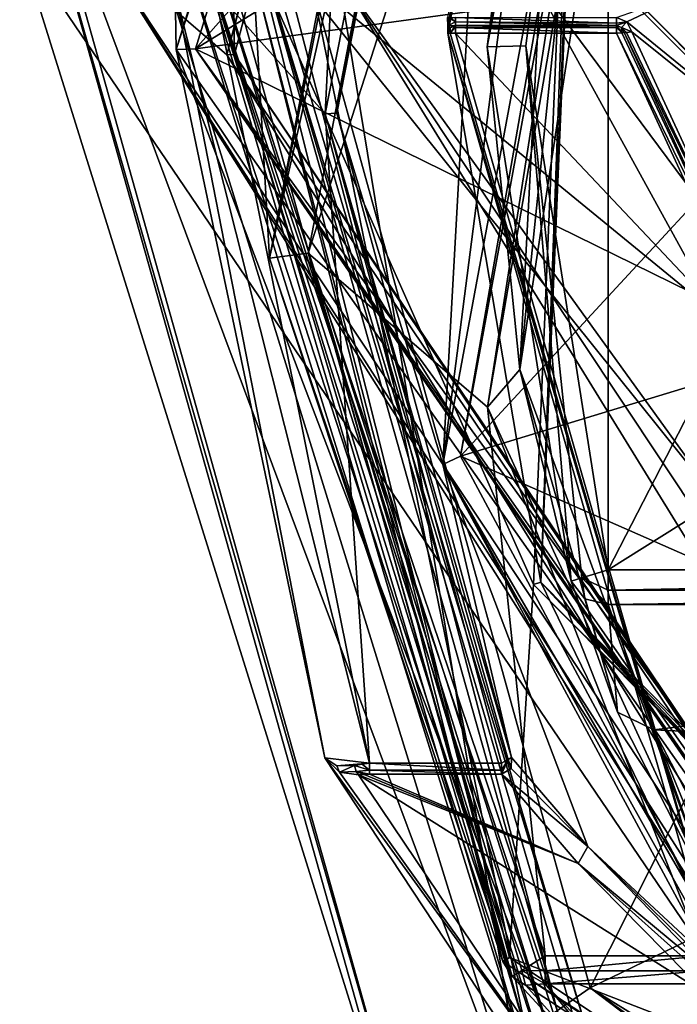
# Model space of a CAD drawing. Extents: x -250 to 250, y -968 to 894.
# Tile 556 of 656: x -164.5 to -156.04, y 782.72 to 795.37. Entities that reach past the tile are written whole.
import ezdxf

# ---------------------------------------------------------------- set-up
doc = ezdxf.new("R2010")
doc.units = 0
doc.header["$LTSCALE"] = 3.583593
for name, color, linetype in [('1888', 7, 'CONTINUOUS'), ('1889', 7, 'CONTINUOUS'), ('1891', 7, 'CONTINUOUS'), ('1892', 7, 'CONTINUOUS'), ('1894', 7, 'CONTINUOUS'), ('1909', 7, 'CONTINUOUS'), ('1910', 7, 'CONTINUOUS'), ('2764', 7, 'CONTINUOUS'), ('2769', 7, 'CONTINUOUS'), ('2771', 7, 'CONTINUOUS'), ('2773', 7, 'CONTINUOUS'), ('2775', 7, 'CONTINUOUS'), ('3218', 7, 'CONTINUOUS'), ('3219', 7, 'CONTINUOUS'), ('3220', 7, 'CONTINUOUS'), ('3222', 7, 'CONTINUOUS'), ('3223', 7, 'CONTINUOUS'), ('3237', 7, 'CONTINUOUS'), ('3239', 7, 'CONTINUOUS'), ('3241', 7, 'CONTINUOUS'), ('3244', 7, 'CONTINUOUS'), ('3247', 7, 'CONTINUOUS'), ('3250', 7, 'CONTINUOUS'), ('3252', 7, 'CONTINUOUS'), ('3262', 7, 'CONTINUOUS'), ('3264', 7, 'CONTINUOUS'), ('3265', 7, 'CONTINUOUS'), ('3266', 7, 'CONTINUOUS'), ('3278', 7, 'CONTINUOUS'), ('3279', 7, 'CONTINUOUS'), ('3280', 7, 'CONTINUOUS'), ('3287', 7, 'CONTINUOUS'), ('3301', 7, 'CONTINUOUS'), ('3318', 7, 'CONTINUOUS'), ('3319', 7, 'CONTINUOUS'), ('3320', 7, 'CONTINUOUS'), ('3325', 7, 'CONTINUOUS'), ('3326', 7, 'CONTINUOUS'), ('3327', 7, 'CONTINUOUS'), ('3380', 7, 'CONTINUOUS'), ('3381', 7, 'CONTINUOUS'), ('3382', 7, 'CONTINUOUS'), ('3383', 7, 'CONTINUOUS'), ('3417', 7, 'CONTINUOUS'), ('3429', 7, 'CONTINUOUS'), ('3589', 7, 'CONTINUOUS'), ('3590', 7, 'CONTINUOUS'), ('3592', 7, 'CONTINUOUS'), ('3593', 7, 'CONTINUOUS'), ('3595', 7, 'CONTINUOUS'), ('3598', 7, 'CONTINUOUS'), ('3602', 7, 'CONTINUOUS'), ('3607', 7, 'CONTINUOUS'), ('3608', 7, 'CONTINUOUS'), ('3621', 7, 'CONTINUOUS'), ('3628', 7, 'CONTINUOUS'), ('3646', 7, 'CONTINUOUS'), ('3654', 7, 'CONTINUOUS'), ('3659', 7, 'CONTINUOUS'), ('3660', 7, 'CONTINUOUS'), ('3662', 7, 'CONTINUOUS'), ('3679', 7, 'CONTINUOUS'), ('3680', 7, 'CONTINUOUS'), ('3865', 7, 'CONTINUOUS'), ('3867', 7, 'CONTINUOUS'), ('3868', 7, 'CONTINUOUS'), ('3870', 7, 'CONTINUOUS'), ('3871', 7, 'CONTINUOUS'), ('3886', 7, 'CONTINUOUS'), ('3888', 7, 'CONTINUOUS'), ('3891', 7, 'CONTINUOUS')]:
    doc.layers.add(name, color=color, linetype=linetype)

msp = doc.modelspace()

# ---------------------------------------------------------------- linework, layer by layer
at = {"layer": '1888', "color": 7, "linetype": 'CONTINUOUS'}
for points in [[(-159.382, 780.268, -68.65), (-164.364, 797.991, -68.65), (-157.892, 780.666, -68.65), (-159.382, 780.268, -68.65)], [(-157.892, 780.666, -68.65), (-164.364, 797.991, -68.65), (-162.857, 796.697, -68.65), (-157.892, 780.666, -68.65)]]:
    msp.add_3dface(points, dxfattribs=at)
at = {"layer": '1889', "color": 7, "linetype": 'CONTINUOUS'}
for points in [[(-158.129, 809.107, -15.65), (-163.499, 796.357, -15.65), (-161.838, 794.923, -15.65), (-158.129, 809.107, -15.65)], [(-163.499, 796.357, -15.65), (-150, 776, -15.65), (-161.838, 794.923, -15.65), (-163.499, 796.357, -15.65)], [(-161.838, 794.923, -15.65), (-150, 776, -15.65), (-150, 777.4, -15.65), (-161.838, 794.923, -15.65)]]:
    msp.add_3dface(points, dxfattribs=at)
at = {"layer": '1891', "color": 7, "linetype": 'CONTINUOUS'}
for points in [[(-164.465, 797.996, -68.55), (-159.459, 780.205, -68.55), (-164.5, 796.352, -16.65), (-164.465, 797.996, -68.55)], [(-150, 775, -68.55), (-150, 775, -16.65), (-164.5, 796.352, -16.65), (-150, 775, -68.55)], [(-159.459, 780.205, -68.55), (-150, 775, -68.55), (-164.5, 796.352, -16.65), (-159.459, 780.205, -68.55)]]:
    msp.add_3dface(points, dxfattribs=at)
at = {"layer": '1892', "color": 7, "linetype": 'CONTINUOUS'}
for points in [[(-153.6, 803, -64.65), (-160.749, 795.856, -64.65), (-153.6, 790, -64.65), (-153.6, 803, -64.65)], [(-160.749, 795.856, -64.65), (-157.165, 782.933, -64.65), (-153.6, 790, -64.65), (-160.749, 795.856, -64.65)], [(-153.6, 790, -64.65), (-157.165, 782.933, -64.65), (-150, 786.4, -64.65), (-153.6, 790, -64.65)], [(-157.165, 782.933, -64.65), (-150, 778.5, -64.65), (-150, 786.4, -64.65), (-157.165, 782.933, -64.65)]]:
    msp.add_3dface(points, dxfattribs=at)
at = {"layer": '1894', "color": 7, "linetype": 'CONTINUOUS'}
for points in [[(-158.043, 809.054, -15.75), (-161.738, 794.924, -15.75), (-161.75, 795.86, -63.65), (-158.043, 809.054, -15.75)], [(-161.75, 795.86, -63.65), (-161.738, 794.924, -15.75), (-157.986, 782.363, -63.65), (-161.75, 795.86, -63.65)], [(-161.738, 794.924, -15.75), (-150, 777.5, -15.75), (-157.986, 782.363, -63.65), (-161.738, 794.924, -15.75)]]:
    msp.add_3dface(points, dxfattribs=at)
at = {"layer": '1909', "color": 7, "linetype": 'CONTINUOUS'}
for points in [[(-150, 775, -16.65), (-163.499, 796.357, -15.65), (-164.5, 796.352, -16.65), (-150, 775, -16.65)], [(-150, 776, -15.65), (-163.499, 796.357, -15.65), (-150, 775.293, -15.943), (-150, 776, -15.65)], [(-163.499, 796.357, -15.65), (-150, 775, -16.65), (-150, 775.293, -15.943), (-163.499, 796.357, -15.65)]]:
    msp.add_3dface(points, dxfattribs=at)
at = {"layer": '1910', "color": 7, "linetype": 'CONTINUOUS'}
for points in [[(-160.749, 795.856, -64.65), (-161.75, 795.86, -63.65), (-157.986, 782.363, -63.65), (-160.749, 795.856, -64.65)], [(-157.165, 782.933, -64.65), (-160.749, 795.856, -64.65), (-157.986, 782.363, -63.65), (-157.165, 782.933, -64.65)], [(-150, 777.5, -63.65), (-157.165, 782.933, -64.65), (-157.986, 782.363, -63.65), (-150, 777.5, -63.65)], [(-157.165, 782.933, -64.65), (-150, 777.5, -63.65), (-150, 777.793, -64.357), (-157.165, 782.933, -64.65)], [(-150, 778.5, -64.65), (-157.165, 782.933, -64.65), (-150, 777.793, -64.357), (-150, 778.5, -64.65)]]:
    msp.add_3dface(points, dxfattribs=at)
at = {"layer": '2764', "color": 7, "linetype": 'CONTINUOUS'}
for points in [[(-159.382, 780.268, -68.65), (-159.459, 780.205, -68.55), (-164.465, 797.996, -68.55), (-159.382, 780.268, -68.65)], [(-164.364, 797.991, -68.65), (-159.382, 780.268, -68.65), (-164.465, 797.996, -68.55), (-164.364, 797.991, -68.65)]]:
    msp.add_3dface(points, dxfattribs=at)
at = {"layer": '2769', "color": 7, "linetype": 'CONTINUOUS'}
for points in [[(-158.129, 809.107, -15.65), (-161.838, 794.923, -15.65), (-158.043, 809.054, -15.75), (-158.129, 809.107, -15.65)], [(-161.838, 794.923, -15.65), (-161.738, 794.924, -15.75), (-158.043, 809.054, -15.75), (-161.838, 794.923, -15.65)], [(-161.838, 794.923, -15.65), (-150, 777.4, -15.65), (-161.738, 794.924, -15.75), (-161.838, 794.923, -15.65)], [(-150, 777.5, -15.75), (-161.738, 794.924, -15.75), (-150, 777.471, -15.679), (-150, 777.5, -15.75)], [(-161.738, 794.924, -15.75), (-150, 777.4, -15.65), (-150, 777.471, -15.679), (-161.738, 794.924, -15.75)]]:
    msp.add_3dface(points, dxfattribs=at)
at = {"layer": '2771', "color": 7, "linetype": 'CONTINUOUS'}
for points in [[(-153.5, 803, -68.45), (-153.5, 790, -68.45), (-157.959, 796.002, -68.45), (-153.5, 803, -68.45)], [(-157.959, 796.002, -68.45), (-153.5, 790, -68.45), (-150, 781.537, -68.45), (-157.959, 796.002, -68.45)]]:
    msp.add_3dface(points, dxfattribs=at)
at = {"layer": '2773', "color": 7, "linetype": 'CONTINUOUS'}
for points in [[(-157.892, 780.666, -68.65), (-162.857, 796.697, -68.65), (-160.406, 795.957, -68.55), (-157.892, 780.666, -68.65)], [(-150, 779.089, -68.55), (-157.892, 780.666, -68.65), (-160.406, 795.957, -68.55), (-150, 779.089, -68.55)]]:
    msp.add_3dface(points, dxfattribs=at)
at = {"layer": '2775', "color": 7, "linetype": 'CONTINUOUS'}
for points in [[(-157.959, 796.002, -68.45), (-150, 781.537, -68.45), (-160.406, 795.957, -68.55), (-157.959, 796.002, -68.45)], [(-150, 779.089, -68.55), (-160.406, 795.957, -68.55), (-150, 780.312, -68.475), (-150, 779.089, -68.55)], [(-160.406, 795.957, -68.55), (-150, 781.537, -68.45), (-150, 780.312, -68.475), (-160.406, 795.957, -68.55)]]:
    msp.add_3dface(points, dxfattribs=at)
at = {"layer": '3218', "color": 7, "linetype": 'CONTINUOUS'}
for points in [[(-157.991, 795.035, 0.35), (-156.933, 788.305, 0.35), (-156.933, 803.195, 0.35), (-157.991, 795.035, 0.35)], [(-156.933, 803.195, 0.35), (-156.933, 788.305, 0.35), (-153.1, 795.75, 0.35), (-156.933, 803.195, 0.35)], [(-153.1, 795.75, 0.35), (-156.933, 788.305, 0.35), (-150, 792.65, 0.35), (-153.1, 795.75, 0.35)], [(-156.933, 788.305, 0.35), (-143.067, 788.305, 0.35), (-150, 792.65, 0.35), (-156.933, 788.305, 0.35)]]:
    msp.add_3dface(points, dxfattribs=at)
at = {"layer": '3219', "color": 7, "linetype": 'CONTINUOUS'}
for points in [[(-157.167, 805.233, -58.15), (-157.895, 788.116, -58.15), (-161.399, 795.998, -58.15), (-157.167, 805.233, -58.15)], [(-161.399, 795.998, -58.15), (-157.895, 788.116, -58.15), (-158.202, 783.322, -58.15), (-161.399, 795.998, -58.15)], [(-157.895, 788.116, -58.15), (-150, 780.15, -58.15), (-158.202, 783.322, -58.15), (-157.895, 788.116, -58.15)], [(-150, 780.15, -58.15), (-150, 777.85, -58.15), (-158.202, 783.322, -58.15), (-150, 780.15, -58.15)]]:
    msp.add_3dface(points, dxfattribs=at)
at = {"layer": '3220', "color": 7, "linetype": 'CONTINUOUS'}
for points in [[(-158.166, 808.424, -7.15), (-161.499, 795.997, -58.05), (-161.288, 792.309, -7.15), (-158.166, 808.424, -7.15)], [(-161.499, 795.997, -58.05), (-158.287, 783.27, -58.05), (-161.288, 792.309, -7.15), (-161.499, 795.997, -58.05)], [(-161.288, 792.309, -7.15), (-158.287, 783.27, -58.05), (-158.166, 783.076, -7.15), (-161.288, 792.309, -7.15)], [(-158.287, 783.27, -58.05), (-150, 777.75, -58.05), (-158.166, 783.076, -7.15), (-158.287, 783.27, -58.05)], [(-158.166, 783.076, -7.15), (-150, 777.75, -58.05), (-154.696, 779.319, -10.287), (-158.166, 783.076, -7.15)]]:
    msp.add_3dface(points, dxfattribs=at)
at = {"layer": '3222', "color": 7, "linetype": 'CONTINUOUS'}
for points in [[(-154.843, 790.906, -11.15), (-158.894, 795.2, -11.15), (-156.828, 795.2, -11.15), (-154.843, 790.906, -11.15)], [(-155.702, 784.062, -11.15), (-158.894, 795.2, -11.15), (-154.843, 790.906, -11.15), (-155.702, 784.062, -11.15)]]:
    msp.add_3dface(points, dxfattribs=at)
at = {"layer": '3223', "color": 7, "linetype": 'CONTINUOUS'}
for points in [[(-158.997, 795.399, -15.25), (-158.996, 795.293, -15.22), (-157.076, 805.192, -58.05), (-158.997, 795.399, -15.25)], [(-158.996, 795.293, -15.22), (-158.994, 795.198, -15.05), (-157.076, 805.192, -58.05), (-158.996, 795.293, -15.22)], [(-157.076, 805.192, -58.05), (-158.994, 795.198, -15.05), (-157.801, 788.147, -58.05), (-157.076, 805.192, -58.05)], [(-158.994, 795.198, -15.05), (-155.785, 784.005, -11.25), (-157.801, 788.147, -58.05), (-158.994, 795.198, -15.05)], [(-158.994, 795.198, -11.25), (-155.785, 784.005, -11.25), (-158.994, 795.198, -15.05), (-158.994, 795.198, -11.25)], [(-155.785, 784.005, -11.25), (-150.561, 780.282, -11.25), (-157.801, 788.147, -58.05), (-155.785, 784.005, -11.25)], [(-150.561, 780.282, -11.25), (-150.561, 780.282, -15.05), (-157.801, 788.147, -58.05), (-150.561, 780.282, -11.25)], [(-150.561, 780.282, -15.05), (-150.531, 780.279, -15.155), (-157.801, 788.147, -58.05), (-150.561, 780.282, -15.05)], [(-150.531, 780.279, -15.155), (-150.357, 780.263, -15.25), (-157.801, 788.147, -58.05), (-150.531, 780.279, -15.155)], [(-150.357, 780.263, -15.25), (-150.179, 780.253, -15.25), (-157.801, 788.147, -58.05), (-150.357, 780.263, -15.25)], [(-150.179, 780.253, -15.25), (-150, 780.25, -15.25), (-157.801, 788.147, -58.05), (-150.179, 780.253, -15.25)], [(-150, 780.25, -15.25), (-150, 780.25, -58.05), (-157.801, 788.147, -58.05), (-150, 780.25, -15.25)]]:
    msp.add_3dface(points, dxfattribs=at)
at = {"layer": '3237', "color": 7, "linetype": 'CONTINUOUS'}
for points in [[(-156.933, 787.858, 0.073), (-156.348, 786.247, -2.729), (-143.067, 787.858, 0.073), (-156.933, 787.858, 0.073)], [(-143.067, 787.858, 0.073), (-156.348, 786.247, -2.729), (-143.912, 785.656, -3.595), (-143.067, 787.858, 0.073)], [(-156.348, 786.247, -2.729), (-155.121, 783.893, -5.82), (-143.912, 785.656, -3.595), (-156.348, 786.247, -2.729)], [(-157.744, 782.985, -6.802), (-154.404, 779.431, -9.886), (-155.708, 782.985, -6.802), (-157.744, 782.985, -6.802)]]:
    msp.add_3dface(points, dxfattribs=at)
at = {"layer": '3239', "color": 7, "linetype": 'CONTINUOUS'}
for points in [[(-157.744, 808.156, -6.65), (-160.792, 792.371, -6.65), (-155.708, 808.156, -6.65), (-157.744, 808.156, -6.65)], [(-155.708, 808.156, -6.65), (-160.792, 792.371, -6.65), (-158.486, 790.393, -6.65), (-155.708, 808.156, -6.65)], [(-160.792, 792.371, -6.65), (-157.744, 783.344, -6.65), (-158.486, 790.393, -6.65), (-160.792, 792.371, -6.65)], [(-158.486, 790.393, -6.65), (-157.744, 783.344, -6.65), (-155.708, 783.344, -6.65), (-158.486, 790.393, -6.65)]]:
    msp.add_3dface(points, dxfattribs=at)
at = {"layer": '3241', "color": 7, "linetype": 'CONTINUOUS'}
for points in [[(-155.543, 807.501, -6.15), (-158.069, 790.878, -6.15), (-156.543, 805.644, -3.884), (-155.543, 807.501, -6.15)], [(-156.543, 805.644, -3.884), (-158.069, 790.878, -6.15), (-157.41, 803.342, -0.15), (-156.543, 805.644, -3.884)], [(-157.41, 803.342, -0.15), (-158.069, 790.878, -6.15), (-158.491, 795.022, -0.15), (-157.41, 803.342, -0.15)], [(-158.069, 790.878, -6.15), (-157.41, 788.158, -0.15), (-158.491, 795.022, -0.15), (-158.069, 790.878, -6.15)], [(-155.543, 783.999, -6.15), (-156.811, 786.476, -3.003), (-158.069, 790.878, -6.15), (-155.543, 783.999, -6.15)], [(-156.811, 786.476, -3.003), (-157.41, 788.158, -0.15), (-158.069, 790.878, -6.15), (-156.811, 786.476, -3.003)]]:
    msp.add_3dface(points, dxfattribs=at)
at = {"layer": '3244', "color": 7, "linetype": 'CONTINUOUS'}
for points in [[(-156.692, 795.347, -15.15), (-156.828, 795.4, -15.15), (-155.85, 795.75, -15.15), (-156.692, 795.347, -15.15)], [(-150, 789.9, -15.15), (-156.692, 795.347, -15.15), (-155.85, 795.75, -15.15), (-150, 789.9, -15.15)], [(-156.629, 795.216, -15.15), (-156.692, 795.347, -15.15), (-150, 789.9, -15.15), (-156.629, 795.216, -15.15)], [(-154.702, 791.047, -15.15), (-156.629, 795.216, -15.15), (-150, 789.9, -15.15), (-154.702, 791.047, -15.15)]]:
    msp.add_3dface(points, dxfattribs=at)
at = {"layer": '3247', "color": 7, "linetype": 'CONTINUOUS'}
for points in [[(-156.728, 795.208, -11.25), (-154.773, 790.977, -15.05), (-154.773, 790.977, -11.25), (-156.728, 795.208, -11.25)], [(-156.728, 795.208, -15.05), (-154.773, 790.977, -15.05), (-156.728, 795.208, -11.25), (-156.728, 795.208, -15.05)]]:
    msp.add_3dface(points, dxfattribs=at)
at = {"layer": '3250', "color": 7, "linetype": 'CONTINUOUS'}
for points in [[(-143.067, 788.305, 0.35), (-156.933, 788.042, 0.275), (-143.067, 788.042, 0.275), (-143.067, 788.305, 0.35)], [(-143.067, 788.305, 0.35), (-156.933, 788.305, 0.35), (-156.933, 788.042, 0.275), (-143.067, 788.305, 0.35)], [(-156.933, 787.858, 0.073), (-143.067, 787.858, 0.073), (-143.067, 788.042, 0.275), (-156.933, 787.858, 0.073)], [(-156.933, 788.042, 0.275), (-156.933, 787.858, 0.073), (-143.067, 788.042, 0.275), (-156.933, 788.042, 0.275)]]:
    msp.add_3dface(points, dxfattribs=at)
at = {"layer": '3252', "color": 7, "linetype": 'CONTINUOUS'}
for points in [[(-155.708, 808.156, -6.65), (-158.486, 790.393, -6.65), (-155.543, 807.501, -6.15), (-155.708, 808.156, -6.65)], [(-158.486, 790.393, -6.65), (-158.069, 790.878, -6.15), (-155.543, 807.501, -6.15), (-158.486, 790.393, -6.65)], [(-158.486, 790.393, -6.65), (-155.543, 783.999, -6.15), (-158.069, 790.878, -6.15), (-158.486, 790.393, -6.65)], [(-158.486, 790.393, -6.65), (-155.708, 783.344, -6.65), (-155.543, 783.999, -6.15), (-158.486, 790.393, -6.65)]]:
    msp.add_3dface(points, dxfattribs=at)
at = {"layer": '3262', "color": 7, "linetype": 'CONTINUOUS'}
for points in [[(-155.708, 783.344, -6.65), (-157.744, 783.344, -6.65), (-157.744, 783.149, -6.69), (-155.708, 783.344, -6.65)], [(-155.708, 783.344, -6.65), (-157.744, 783.149, -6.69), (-155.708, 783.149, -6.69), (-155.708, 783.344, -6.65)], [(-157.744, 782.985, -6.802), (-155.708, 782.985, -6.802), (-155.708, 783.149, -6.69), (-157.744, 782.985, -6.802)], [(-157.744, 783.149, -6.69), (-157.744, 782.985, -6.802), (-155.708, 783.149, -6.69), (-157.744, 783.149, -6.69)]]:
    msp.add_3dface(points, dxfattribs=at)
at = {"layer": '3264', "color": 7, "linetype": 'CONTINUOUS'}
for points in [[(-157.41, 788.158, -0.15), (-156.811, 786.476, -3.003), (-157.233, 787.931, -0.01), (-157.41, 788.158, -0.15)], [(-156.811, 786.476, -3.003), (-156.933, 787.858, 0.073), (-157.233, 787.931, -0.01), (-156.811, 786.476, -3.003)], [(-156.348, 786.247, -2.729), (-156.933, 787.858, 0.073), (-156.811, 786.476, -3.003), (-156.348, 786.247, -2.729)], [(-156.348, 786.247, -2.729), (-156.811, 786.476, -3.003), (-155.543, 783.999, -6.15), (-156.348, 786.247, -2.729)], [(-156.348, 786.247, -2.729), (-155.543, 783.999, -6.15), (-155.373, 783.883, -5.953), (-156.348, 786.247, -2.729)], [(-155.121, 783.893, -5.82), (-156.348, 786.247, -2.729), (-155.373, 783.883, -5.953), (-155.121, 783.893, -5.82)]]:
    msp.add_3dface(points, dxfattribs=at)
at = {"layer": '3265', "color": 7, "linetype": 'CONTINUOUS'}
for points in [[(-156.933, 788.042, 0.275), (-156.933, 788.305, 0.35), (-157.27, 788.201, 0.204), (-156.933, 788.042, 0.275)], [(-157.41, 788.158, -0.15), (-157.233, 787.931, -0.01), (-157.27, 788.201, 0.204), (-157.41, 788.158, -0.15)], [(-157.233, 787.931, -0.01), (-156.933, 787.858, 0.073), (-157.27, 788.201, 0.204), (-157.233, 787.931, -0.01)], [(-156.933, 787.858, 0.073), (-156.933, 788.042, 0.275), (-157.27, 788.201, 0.204), (-156.933, 787.858, 0.073)]]:
    msp.add_3dface(points, dxfattribs=at)
at = {"layer": '3266', "color": 7, "linetype": 'CONTINUOUS'}
for points in [[(-157.41, 803.342, -0.15), (-158.491, 795.022, -0.15), (-157.27, 803.299, 0.204), (-157.41, 803.342, -0.15)], [(-158.491, 795.022, -0.15), (-156.933, 803.195, 0.35), (-157.27, 803.299, 0.204), (-158.491, 795.022, -0.15)], [(-157.991, 795.035, 0.35), (-156.933, 803.195, 0.35), (-158.491, 795.022, -0.15), (-157.991, 795.035, 0.35)], [(-157.41, 788.158, -0.15), (-157.991, 795.035, 0.35), (-158.491, 795.022, -0.15), (-157.41, 788.158, -0.15)], [(-157.991, 795.035, 0.35), (-157.41, 788.158, -0.15), (-157.27, 788.201, 0.204), (-157.991, 795.035, 0.35)], [(-156.933, 788.305, 0.35), (-157.991, 795.035, 0.35), (-157.27, 788.201, 0.204), (-156.933, 788.305, 0.35)]]:
    msp.add_3dface(points, dxfattribs=at)
at = {"layer": '3278', "color": 7, "linetype": 'CONTINUOUS'}
for points in [[(-158.166, 808.424, -7.15), (-161.288, 792.309, -7.15), (-158.042, 808.346, -6.797), (-158.166, 808.424, -7.15)], [(-161.288, 792.309, -7.15), (-157.744, 808.156, -6.65), (-158.042, 808.346, -6.797), (-161.288, 792.309, -7.15)], [(-161.288, 792.309, -7.15), (-160.792, 792.371, -6.65), (-157.744, 808.156, -6.65), (-161.288, 792.309, -7.15)], [(-161.288, 792.309, -7.15), (-158.166, 783.076, -7.15), (-160.792, 792.371, -6.65), (-161.288, 792.309, -7.15)], [(-160.792, 792.371, -6.65), (-158.166, 783.076, -7.15), (-158.042, 783.154, -6.797), (-160.792, 792.371, -6.65)], [(-157.744, 783.344, -6.65), (-160.792, 792.371, -6.65), (-158.042, 783.154, -6.797), (-157.744, 783.344, -6.65)]]:
    msp.add_3dface(points, dxfattribs=at)
at = {"layer": '3279', "color": 7, "linetype": 'CONTINUOUS'}
for points in [[(-157.744, 783.149, -6.69), (-157.744, 783.344, -6.65), (-158.042, 783.154, -6.797), (-157.744, 783.149, -6.69)], [(-158.166, 783.076, -7.15), (-157.998, 782.967, -6.941), (-158.042, 783.154, -6.797), (-158.166, 783.076, -7.15)], [(-157.744, 782.985, -6.802), (-157.744, 783.149, -6.69), (-158.042, 783.154, -6.797), (-157.744, 782.985, -6.802)], [(-157.998, 782.967, -6.941), (-157.744, 782.985, -6.802), (-158.042, 783.154, -6.797), (-157.998, 782.967, -6.941)]]:
    msp.add_3dface(points, dxfattribs=at)
at = {"layer": '3280', "color": 7, "linetype": 'CONTINUOUS'}
for points in [[(-158.166, 783.076, -7.15), (-154.696, 779.319, -10.287), (-157.998, 782.967, -6.941), (-158.166, 783.076, -7.15)], [(-154.696, 779.319, -10.287), (-157.744, 782.985, -6.802), (-157.998, 782.967, -6.941), (-154.696, 779.319, -10.287)], [(-154.696, 779.319, -10.287), (-154.404, 779.431, -9.886), (-157.744, 782.985, -6.802), (-154.696, 779.319, -10.287)]]:
    msp.add_3dface(points, dxfattribs=at)
at = {"layer": '3287', "color": 7, "linetype": 'CONTINUOUS'}
for points in [[(-158.894, 795.3, -11.25), (-158.894, 795.3, -15.05), (-156.828, 795.3, -11.25), (-158.894, 795.3, -11.25)], [(-156.828, 795.3, -11.25), (-158.894, 795.3, -15.05), (-156.828, 795.3, -15.05), (-156.828, 795.3, -11.25)]]:
    msp.add_3dface(points, dxfattribs=at)
at = {"layer": '3301', "color": 7, "linetype": 'CONTINUOUS'}
for points in [[(-156.828, 795.3, -11.25), (-156.828, 795.3, -15.05), (-156.76, 795.273, -15.05), (-156.828, 795.3, -11.25)], [(-156.828, 795.3, -11.25), (-156.76, 795.273, -15.05), (-156.76, 795.273, -11.25), (-156.828, 795.3, -11.25)], [(-156.728, 795.208, -15.05), (-156.728, 795.208, -11.25), (-156.76, 795.273, -11.25), (-156.728, 795.208, -15.05)], [(-156.76, 795.273, -15.05), (-156.728, 795.208, -15.05), (-156.76, 795.273, -11.25), (-156.76, 795.273, -15.05)]]:
    msp.add_3dface(points, dxfattribs=at)
at = {"layer": '3318', "color": 7, "linetype": 'CONTINUOUS'}
for points in [[(-158.896, 795.347, -15.135), (-158.898, 795.4, -15.15), (-156.828, 795.329, -15.121), (-158.896, 795.347, -15.135)], [(-158.898, 795.4, -15.15), (-156.828, 795.4, -15.15), (-156.828, 795.329, -15.121), (-158.898, 795.4, -15.15)], [(-156.828, 795.3, -15.05), (-158.894, 795.3, -15.05), (-158.896, 795.347, -15.135), (-156.828, 795.3, -15.05)], [(-156.828, 795.3, -15.05), (-158.896, 795.347, -15.135), (-156.828, 795.329, -15.121), (-156.828, 795.3, -15.05)]]:
    msp.add_3dface(points, dxfattribs=at)
at = {"layer": '3319', "color": 7, "linetype": 'CONTINUOUS'}
for points in [[(-156.828, 795.4, -15.15), (-156.692, 795.347, -15.15), (-156.828, 795.329, -15.121), (-156.828, 795.4, -15.15)], [(-156.692, 795.347, -15.15), (-156.828, 795.3, -15.05), (-156.828, 795.329, -15.121), (-156.692, 795.347, -15.15)], [(-156.828, 795.3, -15.05), (-156.692, 795.347, -15.15), (-156.76, 795.273, -15.05), (-156.828, 795.3, -15.05)], [(-156.692, 795.347, -15.15), (-156.629, 795.216, -15.15), (-156.76, 795.273, -15.05), (-156.692, 795.347, -15.15)], [(-156.76, 795.273, -15.05), (-156.629, 795.216, -15.15), (-156.699, 795.21, -15.121), (-156.76, 795.273, -15.05)], [(-156.728, 795.208, -15.05), (-156.76, 795.273, -15.05), (-156.699, 795.21, -15.121), (-156.728, 795.208, -15.05)]]:
    msp.add_3dface(points, dxfattribs=at)
at = {"layer": '3320', "color": 7, "linetype": 'CONTINUOUS'}
for points in [[(-156.629, 795.216, -15.15), (-154.702, 791.047, -15.15), (-156.699, 795.21, -15.121), (-156.629, 795.216, -15.15)], [(-154.702, 791.047, -15.15), (-156.728, 795.208, -15.05), (-156.699, 795.21, -15.121), (-154.702, 791.047, -15.15)], [(-154.702, 791.047, -15.15), (-154.773, 790.977, -15.05), (-156.728, 795.208, -15.05), (-154.702, 791.047, -15.15)]]:
    msp.add_3dface(points, dxfattribs=at)
at = {"layer": '3325', "color": 7, "linetype": 'CONTINUOUS'}
for points in [[(-154.773, 790.977, -11.25), (-156.828, 795.2, -11.15), (-156.757, 795.206, -11.18), (-154.773, 790.977, -11.25)], [(-154.843, 790.906, -11.15), (-156.828, 795.2, -11.15), (-154.773, 790.977, -11.25), (-154.843, 790.906, -11.15)], [(-156.728, 795.208, -11.25), (-154.773, 790.977, -11.25), (-156.757, 795.206, -11.18), (-156.728, 795.208, -11.25)]]:
    msp.add_3dface(points, dxfattribs=at)
at = {"layer": '3326', "color": 7, "linetype": 'CONTINUOUS'}
for points in [[(-156.828, 795.271, -11.18), (-156.828, 795.3, -11.25), (-156.757, 795.206, -11.18), (-156.828, 795.271, -11.18)], [(-156.828, 795.3, -11.25), (-156.76, 795.273, -11.25), (-156.757, 795.206, -11.18), (-156.828, 795.3, -11.25)], [(-156.828, 795.2, -11.15), (-156.828, 795.271, -11.18), (-156.757, 795.206, -11.18), (-156.828, 795.2, -11.15)], [(-156.76, 795.273, -11.25), (-156.728, 795.208, -11.25), (-156.757, 795.206, -11.18), (-156.76, 795.273, -11.25)]]:
    msp.add_3dface(points, dxfattribs=at)
at = {"layer": '3327', "color": 7, "linetype": 'CONTINUOUS'}
for points in [[(-158.894, 795.271, -11.179), (-158.894, 795.3, -11.25), (-156.828, 795.271, -11.18), (-158.894, 795.271, -11.179)], [(-158.894, 795.3, -11.25), (-156.828, 795.3, -11.25), (-156.828, 795.271, -11.18), (-158.894, 795.3, -11.25)], [(-156.828, 795.2, -11.15), (-158.894, 795.2, -11.15), (-158.894, 795.271, -11.179), (-156.828, 795.2, -11.15)], [(-156.828, 795.2, -11.15), (-158.894, 795.271, -11.179), (-156.828, 795.271, -11.18), (-156.828, 795.2, -11.15)]]:
    msp.add_3dface(points, dxfattribs=at)
at = {"layer": '3380', "color": 7, "linetype": 'CONTINUOUS'}
for points in [[(-155.702, 784.062, -11.15), (-158.994, 795.198, -11.25), (-158.964, 795.199, -11.178), (-155.702, 784.062, -11.15)], [(-155.702, 784.062, -11.15), (-155.785, 784.005, -11.25), (-158.994, 795.198, -11.25), (-155.702, 784.062, -11.15)], [(-158.894, 795.2, -11.15), (-155.702, 784.062, -11.15), (-158.964, 795.199, -11.178), (-158.894, 795.2, -11.15)]]:
    msp.add_3dface(points, dxfattribs=at)
at = {"layer": '3381', "color": 7, "linetype": 'CONTINUOUS'}
for points in [[(-158.964, 795.199, -11.178), (-158.994, 795.198, -11.25), (-158.965, 795.271, -11.25), (-158.964, 795.199, -11.178)], [(-158.894, 795.3, -11.25), (-158.964, 795.199, -11.178), (-158.965, 795.271, -11.25), (-158.894, 795.3, -11.25)], [(-158.894, 795.3, -11.25), (-158.894, 795.271, -11.179), (-158.964, 795.199, -11.178), (-158.894, 795.3, -11.25)], [(-158.894, 795.271, -11.179), (-158.894, 795.2, -11.15), (-158.964, 795.199, -11.178), (-158.894, 795.271, -11.179)]]:
    msp.add_3dface(points, dxfattribs=at)
at = {"layer": '3382', "color": 7, "linetype": 'CONTINUOUS'}
for points in [[(-158.965, 795.271, -11.25), (-158.994, 795.198, -11.25), (-158.965, 795.27, -15.05), (-158.965, 795.271, -11.25)], [(-158.994, 795.198, -11.25), (-158.994, 795.198, -15.05), (-158.965, 795.27, -15.05), (-158.994, 795.198, -11.25)], [(-158.894, 795.3, -15.05), (-158.894, 795.3, -11.25), (-158.965, 795.271, -11.25), (-158.894, 795.3, -15.05)], [(-158.894, 795.3, -15.05), (-158.965, 795.271, -11.25), (-158.965, 795.27, -15.05), (-158.894, 795.3, -15.05)]]:
    msp.add_3dface(points, dxfattribs=at)
at = {"layer": '3383', "color": 7, "linetype": 'CONTINUOUS'}
for points in [[(-158.896, 795.347, -15.135), (-158.997, 795.399, -15.25), (-158.968, 795.399, -15.179), (-158.896, 795.347, -15.135)], [(-158.996, 795.293, -15.22), (-158.997, 795.399, -15.25), (-158.896, 795.347, -15.135), (-158.996, 795.293, -15.22)], [(-158.894, 795.3, -15.05), (-158.996, 795.293, -15.22), (-158.896, 795.347, -15.135), (-158.894, 795.3, -15.05)], [(-158.898, 795.4, -15.15), (-158.896, 795.347, -15.135), (-158.968, 795.399, -15.179), (-158.898, 795.4, -15.15)], [(-158.996, 795.293, -15.22), (-158.894, 795.3, -15.05), (-158.965, 795.27, -15.05), (-158.996, 795.293, -15.22)], [(-158.994, 795.198, -15.05), (-158.996, 795.293, -15.22), (-158.965, 795.27, -15.05), (-158.994, 795.198, -15.05)]]:
    msp.add_3dface(points, dxfattribs=at)
at = {"layer": '3417', "color": 7, "linetype": 'CONTINUOUS'}
for points in [[(-157.895, 788.116, -58.15), (-157.167, 805.233, -58.15), (-157.801, 788.147, -58.05), (-157.895, 788.116, -58.15)], [(-157.801, 788.147, -58.05), (-157.167, 805.233, -58.15), (-157.103, 805.204, -58.121), (-157.801, 788.147, -58.05)], [(-157.076, 805.192, -58.05), (-157.801, 788.147, -58.05), (-157.103, 805.204, -58.121), (-157.076, 805.192, -58.05)], [(-150, 780.25, -58.05), (-157.895, 788.116, -58.15), (-157.801, 788.147, -58.05), (-150, 780.25, -58.05)], [(-157.895, 788.116, -58.15), (-150, 780.25, -58.05), (-150, 780.221, -58.121), (-157.895, 788.116, -58.15)], [(-150, 780.15, -58.15), (-157.895, 788.116, -58.15), (-150, 780.221, -58.121), (-150, 780.15, -58.15)]]:
    msp.add_3dface(points, dxfattribs=at)
at = {"layer": '3429', "color": 7, "linetype": 'CONTINUOUS'}
for points in [[(-161.399, 795.998, -58.15), (-158.202, 783.322, -58.15), (-161.499, 795.997, -58.05), (-161.399, 795.998, -58.15)], [(-158.202, 783.322, -58.15), (-158.287, 783.27, -58.05), (-161.499, 795.997, -58.05), (-158.202, 783.322, -58.15)], [(-158.202, 783.322, -58.15), (-150, 777.85, -58.15), (-158.287, 783.27, -58.05), (-158.202, 783.322, -58.15)], [(-158.287, 783.27, -58.05), (-150, 777.85, -58.15), (-150, 777.779, -58.121), (-158.287, 783.27, -58.05)], [(-150, 777.75, -58.05), (-158.287, 783.27, -58.05), (-150, 777.779, -58.121), (-150, 777.75, -58.05)]]:
    msp.add_3dface(points, dxfattribs=at)
at = {"layer": '3589', "color": 7, "linetype": 'CONTINUOUS'}
for points in [[(-157.549, 810.115, 13.35), (-162.239, 794.999, 13.35), (-150, 808.834, 13.35), (-157.549, 810.115, 13.35)], [(-150, 808.834, 13.35), (-162.239, 794.999, 13.35), (-150, 802.511, 13.35), (-150, 808.834, 13.35)], [(-150, 802.511, 13.35), (-162.239, 794.999, 13.35), (-156.761, 795.75, 13.35), (-150, 802.511, 13.35)], [(-162.239, 794.999, 13.35), (-150, 788.989, 13.35), (-156.761, 795.75, 13.35), (-162.239, 794.999, 13.35)], [(-162.239, 794.999, 13.35), (-150, 777.5, 13.35), (-151.916, 780.75, 13.35), (-162.239, 794.999, 13.35)], [(-150, 788.989, 13.35), (-162.239, 794.999, 13.35), (-151.916, 780.75, 13.35), (-150, 788.989, 13.35)]]:
    msp.add_3dface(points, dxfattribs=at)
at = {"layer": '3590', "color": 7, "linetype": 'CONTINUOUS'}
for points in [[(-162, 795.765, 0.85), (-160.001, 805.679, 0.85), (-160.572, 794.162, 0.85), (-162, 795.765, 0.85)], [(-160.572, 794.162, 0.85), (-160.001, 805.679, 0.85), (-158.305, 805.679, 0.85), (-160.572, 794.162, 0.85)], [(-160.001, 785.821, 0.85), (-162, 795.765, 0.85), (-160.572, 794.162, 0.85), (-160.001, 785.821, 0.85)], [(-158.305, 785.821, 0.85), (-160.001, 785.821, 0.85), (-160.572, 794.162, 0.85), (-158.305, 785.821, 0.85)]]:
    msp.add_3dface(points, dxfattribs=at)
at = {"layer": '3592', "color": 7, "linetype": 'CONTINUOUS'}
for points in [[(-162.489, 794.991, 13.1), (-157.739, 810.278, 13.1), (-162.5, 795.745, 1.35), (-162.489, 794.991, 13.1)], [(-160.575, 785.887, 1.35), (-162.489, 794.991, 13.1), (-162.5, 795.745, 1.35), (-160.575, 785.887, 1.35)], [(-156.909, 780.332, 9.144), (-162.489, 794.991, 13.1), (-160.575, 785.887, 1.35), (-156.909, 780.332, 9.144)], [(-150, 777.25, 10.921), (-162.489, 794.991, 13.1), (-156.909, 780.332, 9.144), (-150, 777.25, 10.921)], [(-150, 777.25, 10.921), (-150, 777.25, 13.1), (-162.489, 794.991, 13.1), (-150, 777.25, 10.921)]]:
    msp.add_3dface(points, dxfattribs=at)
at = {"layer": '3593', "color": 7, "linetype": 'CONTINUOUS'}
for points in [[(-160.072, 785.675, 0.965), (-157.32, 784.531, 3.823), (-160.144, 785.669, 0.985), (-160.072, 785.675, 0.965)], [(-160.144, 785.669, 0.985), (-155.662, 782.848, 6.362), (-156.628, 780.451, 8.697), (-160.144, 785.669, 0.985)], [(-157.32, 784.531, 3.823), (-155.662, 782.848, 6.362), (-160.144, 785.669, 0.985), (-157.32, 784.531, 3.823)], [(-160.001, 785.676, 0.959), (-157.32, 784.531, 3.823), (-160.072, 785.675, 0.965), (-160.001, 785.676, 0.959)], [(-158.305, 785.676, 0.959), (-157.32, 784.531, 3.823), (-160.001, 785.676, 0.959), (-158.305, 785.676, 0.959)], [(-155.662, 782.848, 6.362), (-155.569, 782.794, 6.428), (-156.628, 780.451, 8.697), (-155.662, 782.848, 6.362)], [(-155.569, 782.794, 6.428), (-155.452, 782.774, 6.452), (-156.628, 780.451, 8.697), (-155.569, 782.794, 6.428)], [(-156.628, 780.451, 8.697), (-155.452, 782.774, 6.452), (-150, 782.193, 7.11), (-156.628, 780.451, 8.697)]]:
    msp.add_3dface(points, dxfattribs=at)
at = {"layer": '3595', "color": 7, "linetype": 'CONTINUOUS'}
for points in [[(-158.831, 789.764, 7.85), (-155.463, 808.019, 7.85), (-153.3, 795.75, 7.85), (-158.831, 789.764, 7.85)], [(-150, 792.45, 7.85), (-158.831, 789.764, 7.85), (-153.3, 795.75, 7.85), (-150, 792.45, 7.85)], [(-144.537, 783.481, 7.85), (-158.831, 789.764, 7.85), (-150, 792.45, 7.85), (-144.537, 783.481, 7.85)], [(-155.464, 783.481, 7.85), (-158.831, 789.764, 7.85), (-144.537, 783.481, 7.85), (-155.464, 783.481, 7.85)]]:
    msp.add_3dface(points, dxfattribs=at)
at = {"layer": '3598', "color": 7, "linetype": 'CONTINUOUS'}
for points in [[(-156.799, 807.199, 4.679), (-155.615, 808.222, 7.622), (-159.06, 789.659, 7.622), (-156.799, 807.199, 4.679)], [(-158.173, 805.609, 0.987), (-156.799, 807.199, 4.679), (-159.06, 789.659, 7.622), (-158.173, 805.609, 0.987)], [(-160.423, 794.172, 0.987), (-158.173, 805.609, 0.987), (-159.06, 789.659, 7.622), (-160.423, 794.172, 0.987)], [(-158.174, 785.891, 0.987), (-160.423, 794.172, 0.987), (-159.06, 789.659, 7.622), (-158.174, 785.891, 0.987)], [(-157.196, 784.747, 3.879), (-158.174, 785.891, 0.987), (-159.06, 789.659, 7.622), (-157.196, 784.747, 3.879)], [(-155.615, 783.278, 7.622), (-157.196, 784.747, 3.879), (-159.06, 789.659, 7.622), (-155.615, 783.278, 7.622)], [(-155.556, 783.069, 6.444), (-157.196, 784.747, 3.879), (-155.585, 783.17, 7.013), (-155.556, 783.069, 6.444)], [(-155.585, 783.17, 7.013), (-157.196, 784.747, 3.879), (-155.615, 783.278, 7.622), (-155.585, 783.17, 7.013)]]:
    msp.add_3dface(points, dxfattribs=at)
at = {"layer": '3602', "color": 7, "linetype": 'CONTINUOUS'}
msp.add_3dface([(-156.691, 795.75, 13.321), (-150, 789.059, 13.321), (-153.229, 795.75, 9.859), (-156.691, 795.75, 13.321)], dxfattribs=at)
at = {"layer": '3607', "color": 7, "linetype": 'CONTINUOUS'}
for points in [[(-156.909, 780.332, 9.144), (-160.575, 785.887, 1.35), (-156.628, 780.451, 8.697), (-156.909, 780.332, 9.144)], [(-156.628, 780.451, 8.697), (-160.575, 785.887, 1.35), (-160.387, 785.705, 1.111), (-156.628, 780.451, 8.697)], [(-160.144, 785.669, 0.985), (-156.628, 780.451, 8.697), (-160.387, 785.705, 1.111), (-160.144, 785.669, 0.985)]]:
    msp.add_3dface(points, dxfattribs=at)
at = {"layer": '3608', "color": 7, "linetype": 'CONTINUOUS'}
for points in [[(-162, 795.765, 0.85), (-160.001, 785.821, 0.85), (-162.5, 795.745, 1.35), (-162, 795.765, 0.85)], [(-160.001, 785.821, 0.85), (-160.575, 785.887, 1.35), (-162.5, 795.745, 1.35), (-160.001, 785.821, 0.85)], [(-160.575, 785.887, 1.35), (-160.001, 785.821, 0.85), (-160.421, 785.784, 1.048), (-160.575, 785.887, 1.35)], [(-160.421, 785.784, 1.048), (-160.001, 785.821, 0.85), (-160.098, 785.807, 0.859), (-160.421, 785.784, 1.048)], [(-160.196, 785.79, 0.888), (-160.421, 785.784, 1.048), (-160.098, 785.807, 0.859), (-160.196, 785.79, 0.888)]]:
    msp.add_3dface(points, dxfattribs=at)
at = {"layer": '3621', "color": 7, "linetype": 'CONTINUOUS'}
for points in [[(-157.549, 810.115, 13.35), (-157.739, 810.278, 13.1), (-162.489, 794.991, 13.1), (-157.549, 810.115, 13.35)], [(-162.239, 794.999, 13.35), (-157.549, 810.115, 13.35), (-162.489, 794.991, 13.1), (-162.239, 794.999, 13.35)], [(-150, 777.25, 13.1), (-162.239, 794.999, 13.35), (-162.489, 794.991, 13.1), (-150, 777.25, 13.1)], [(-150, 777.5, 13.35), (-162.239, 794.999, 13.35), (-150, 777.323, 13.277), (-150, 777.5, 13.35)], [(-162.239, 794.999, 13.35), (-150, 777.25, 13.1), (-150, 777.323, 13.277), (-162.239, 794.999, 13.35)]]:
    msp.add_3dface(points, dxfattribs=at)
at = {"layer": '3628', "color": 7, "linetype": 'CONTINUOUS'}
for points in [[(-156.761, 795.75, 13.35), (-150, 788.989, 13.35), (-156.691, 795.75, 13.321), (-156.761, 795.75, 13.35)], [(-156.691, 795.75, 13.321), (-150, 788.989, 13.35), (-150, 789.027, 13.342), (-156.691, 795.75, 13.321)], [(-150, 789.059, 13.321), (-156.691, 795.75, 13.321), (-150, 789.027, 13.342), (-150, 789.059, 13.321)]]:
    msp.add_3dface(points, dxfattribs=at)
at = {"layer": '3646', "color": 7, "linetype": 'CONTINUOUS'}
for points in [[(-158.174, 785.891, 0.987), (-157.196, 784.747, 3.879), (-158.182, 785.751, 0.949), (-158.174, 785.891, 0.987)], [(-157.196, 784.747, 3.879), (-158.305, 785.676, 0.959), (-158.182, 785.751, 0.949), (-157.196, 784.747, 3.879)], [(-157.32, 784.531, 3.823), (-158.305, 785.676, 0.959), (-157.196, 784.747, 3.879), (-157.32, 784.531, 3.823)], [(-157.32, 784.531, 3.823), (-157.196, 784.747, 3.879), (-155.556, 783.069, 6.444), (-157.32, 784.531, 3.823)], [(-155.662, 782.848, 6.362), (-157.32, 784.531, 3.823), (-155.557, 782.953, 6.351), (-155.662, 782.848, 6.362)], [(-157.32, 784.531, 3.823), (-155.556, 783.069, 6.444), (-155.557, 782.953, 6.351), (-157.32, 784.531, 3.823)]]:
    msp.add_3dface(points, dxfattribs=at)
at = {"layer": '3654', "color": 7, "linetype": 'CONTINUOUS'}
for points in [[(-160.001, 785.821, 0.85), (-158.305, 785.821, 0.85), (-158.305, 785.73, 0.88), (-160.001, 785.821, 0.85)], [(-160.001, 785.821, 0.85), (-158.305, 785.73, 0.88), (-160.001, 785.73, 0.88), (-160.001, 785.821, 0.85)], [(-158.305, 785.676, 0.959), (-160.001, 785.676, 0.959), (-160.001, 785.73, 0.88), (-158.305, 785.676, 0.959)], [(-158.305, 785.73, 0.88), (-158.305, 785.676, 0.959), (-160.001, 785.73, 0.88), (-158.305, 785.73, 0.88)]]:
    msp.add_3dface(points, dxfattribs=at)
at = {"layer": '3659', "color": 7, "linetype": 'CONTINUOUS'}
for points in [[(-160.572, 794.162, 0.85), (-158.305, 805.679, 0.85), (-160.423, 794.172, 0.987), (-160.572, 794.162, 0.85)], [(-160.423, 794.172, 0.987), (-158.305, 805.679, 0.85), (-158.217, 805.632, 0.888), (-160.423, 794.172, 0.987)], [(-158.173, 805.609, 0.987), (-160.423, 794.172, 0.987), (-158.217, 805.632, 0.888), (-158.173, 805.609, 0.987)], [(-160.572, 794.162, 0.85), (-160.423, 794.172, 0.987), (-158.174, 785.891, 0.987), (-160.572, 794.162, 0.85)], [(-160.572, 794.162, 0.85), (-158.174, 785.891, 0.987), (-158.217, 785.868, 0.888), (-160.572, 794.162, 0.85)], [(-158.305, 785.821, 0.85), (-160.572, 794.162, 0.85), (-158.217, 785.868, 0.888), (-158.305, 785.821, 0.85)]]:
    msp.add_3dface(points, dxfattribs=at)
at = {"layer": '3660', "color": 7, "linetype": 'CONTINUOUS'}
for points in [[(-158.182, 785.751, 0.949), (-158.305, 785.676, 0.959), (-158.217, 785.868, 0.888), (-158.182, 785.751, 0.949)], [(-158.305, 785.676, 0.959), (-158.305, 785.73, 0.88), (-158.217, 785.868, 0.888), (-158.305, 785.676, 0.959)], [(-158.305, 785.73, 0.88), (-158.305, 785.821, 0.85), (-158.217, 785.868, 0.888), (-158.305, 785.73, 0.88)], [(-158.174, 785.891, 0.987), (-158.182, 785.751, 0.949), (-158.217, 785.868, 0.888), (-158.174, 785.891, 0.987)]]:
    msp.add_3dface(points, dxfattribs=at)
at = {"layer": '3662', "color": 7, "linetype": 'CONTINUOUS'}
for points in [[(-159.06, 789.659, 7.622), (-155.615, 808.222, 7.622), (-158.831, 789.764, 7.85), (-159.06, 789.659, 7.622)], [(-155.615, 808.222, 7.622), (-155.463, 808.019, 7.85), (-158.831, 789.764, 7.85), (-155.615, 808.222, 7.622)], [(-159.06, 789.659, 7.622), (-158.831, 789.764, 7.85), (-155.464, 783.481, 7.85), (-159.06, 789.659, 7.622)], [(-155.615, 783.278, 7.622), (-159.06, 789.659, 7.622), (-155.614, 783.28, 7.633), (-155.615, 783.278, 7.622)], [(-159.06, 789.659, 7.622), (-155.464, 783.481, 7.85), (-155.553, 783.362, 7.802), (-159.06, 789.659, 7.622)], [(-155.614, 783.28, 7.633), (-159.06, 789.659, 7.622), (-155.613, 783.281, 7.643), (-155.614, 783.28, 7.633)], [(-155.613, 783.281, 7.643), (-159.06, 789.659, 7.622), (-155.553, 783.362, 7.802), (-155.613, 783.281, 7.643)]]:
    msp.add_3dface(points, dxfattribs=at)
at = {"layer": '3679', "color": 7, "linetype": 'CONTINUOUS'}
for points in [[(-160.575, 785.887, 1.35), (-160.421, 785.784, 1.048), (-160.387, 785.705, 1.111), (-160.575, 785.887, 1.35)], [(-160.421, 785.784, 1.048), (-160.196, 785.79, 0.888), (-160.387, 785.705, 1.111), (-160.421, 785.784, 1.048)], [(-160.387, 785.705, 1.111), (-160.196, 785.79, 0.888), (-160.175, 785.713, 0.919), (-160.387, 785.705, 1.111)], [(-160.144, 785.669, 0.985), (-160.387, 785.705, 1.111), (-160.175, 785.713, 0.919), (-160.144, 785.669, 0.985)]]:
    msp.add_3dface(points, dxfattribs=at)
at = {"layer": '3680', "color": 7, "linetype": 'CONTINUOUS'}
for points in [[(-160.001, 785.73, 0.88), (-160.196, 785.79, 0.888), (-160.098, 785.807, 0.859), (-160.001, 785.73, 0.88)], [(-160.196, 785.79, 0.888), (-160.001, 785.73, 0.88), (-160.175, 785.713, 0.919), (-160.196, 785.79, 0.888)], [(-160.001, 785.73, 0.88), (-160.001, 785.676, 0.959), (-160.175, 785.713, 0.919), (-160.001, 785.73, 0.88)], [(-160.001, 785.821, 0.85), (-160.001, 785.73, 0.88), (-160.098, 785.807, 0.859), (-160.001, 785.821, 0.85)], [(-160.072, 785.675, 0.965), (-160.144, 785.669, 0.985), (-160.175, 785.713, 0.919), (-160.072, 785.675, 0.965)], [(-160.001, 785.676, 0.959), (-160.072, 785.675, 0.965), (-160.175, 785.713, 0.919), (-160.001, 785.676, 0.959)]]:
    msp.add_3dface(points, dxfattribs=at)
at = {"layer": '3865', "color": 7, "linetype": 'CONTINUOUS'}
for points in [[(-161.448, 797.39, 13.35), (-157.584, 782.627, 13.35), (-162.239, 796.505, 13.35), (-161.448, 797.39, 13.35)], [(-162.239, 796.505, 13.35), (-157.584, 782.627, 13.35), (-157.548, 781.383, 13.35), (-162.239, 796.505, 13.35)]]:
    msp.add_3dface(points, dxfattribs=at)
at = {"layer": '3867', "color": 7, "linetype": 'CONTINUOUS'}
for points in [[(-162.489, 796.512, 13.6), (-157.738, 781.22, 13.6), (-162.461, 797.216, 14.356), (-162.489, 796.512, 13.6)], [(-162.461, 797.216, 14.356), (-157.738, 781.22, 13.6), (-157.115, 780.539, 14.264), (-162.461, 797.216, 14.356)]]:
    msp.add_3dface(points, dxfattribs=at)
at = {"layer": '3868', "color": 7, "linetype": 'CONTINUOUS'}
for points in [[(-137.664, 794.326, 14.573), (-142.991, 810.856, 14.493), (-162.334, 797.209, 14.573), (-137.664, 794.326, 14.573)], [(-157.006, 780.641, 14.493), (-137.664, 794.326, 14.573), (-162.334, 797.209, 14.573), (-157.006, 780.641, 14.493)], [(-150, 777.409, 14.412), (-137.664, 794.326, 14.573), (-157.006, 780.641, 14.493), (-150, 777.409, 14.412)]]:
    msp.add_3dface(points, dxfattribs=at)
at = {"layer": '3870', "color": 7, "linetype": 'CONTINUOUS'}
for points in [[(-157.584, 782.627, 13.35), (-161.448, 797.39, 13.35), (-161.489, 796.491, 13.796), (-157.584, 782.627, 13.35)], [(-157.283, 782.24, 13.668), (-157.584, 782.627, 13.35), (-161.489, 796.491, 13.796), (-157.283, 782.24, 13.668)]]:
    msp.add_3dface(points, dxfattribs=at)
at = {"layer": '3871', "color": 7, "linetype": 'CONTINUOUS'}
for points in [[(-138.614, 795.064, 13.972), (-161.384, 796.488, 13.972), (-150, 809.193, 14.995), (-138.614, 795.064, 13.972)], [(-161.384, 796.488, 13.972), (-138.614, 795.064, 13.972), (-150, 782.307, 14.995), (-161.384, 796.488, 13.972)], [(-157.186, 782.312, 13.852), (-161.384, 796.488, 13.972), (-150, 782.307, 14.995), (-157.186, 782.312, 13.852)]]:
    msp.add_3dface(points, dxfattribs=at)
at = {"layer": '3886', "color": 7, "linetype": 'CONTINUOUS'}
for points in [[(-157.548, 781.383, 13.35), (-157.738, 781.22, 13.6), (-162.489, 796.512, 13.6), (-157.548, 781.383, 13.35)], [(-162.239, 796.505, 13.35), (-157.548, 781.383, 13.35), (-162.489, 796.512, 13.6), (-162.239, 796.505, 13.35)]]:
    msp.add_3dface(points, dxfattribs=at)
at = {"layer": '3888', "color": 7, "linetype": 'CONTINUOUS'}
for points in [[(-162.461, 797.216, 14.356), (-157.115, 780.539, 14.264), (-162.334, 797.209, 14.573), (-162.461, 797.216, 14.356)], [(-157.115, 780.539, 14.264), (-157.006, 780.641, 14.493), (-162.334, 797.209, 14.573), (-157.115, 780.539, 14.264)]]:
    msp.add_3dface(points, dxfattribs=at)
at = {"layer": '3891', "color": 7, "linetype": 'CONTINUOUS'}
for points in [[(-161.489, 796.491, 13.796), (-161.384, 796.488, 13.972), (-157.186, 782.312, 13.852), (-161.489, 796.491, 13.796)], [(-157.283, 782.24, 13.668), (-161.489, 796.491, 13.796), (-157.186, 782.312, 13.852), (-157.283, 782.24, 13.668)]]:
    msp.add_3dface(points, dxfattribs=at)

doc.saveas('drawing.dxf')
